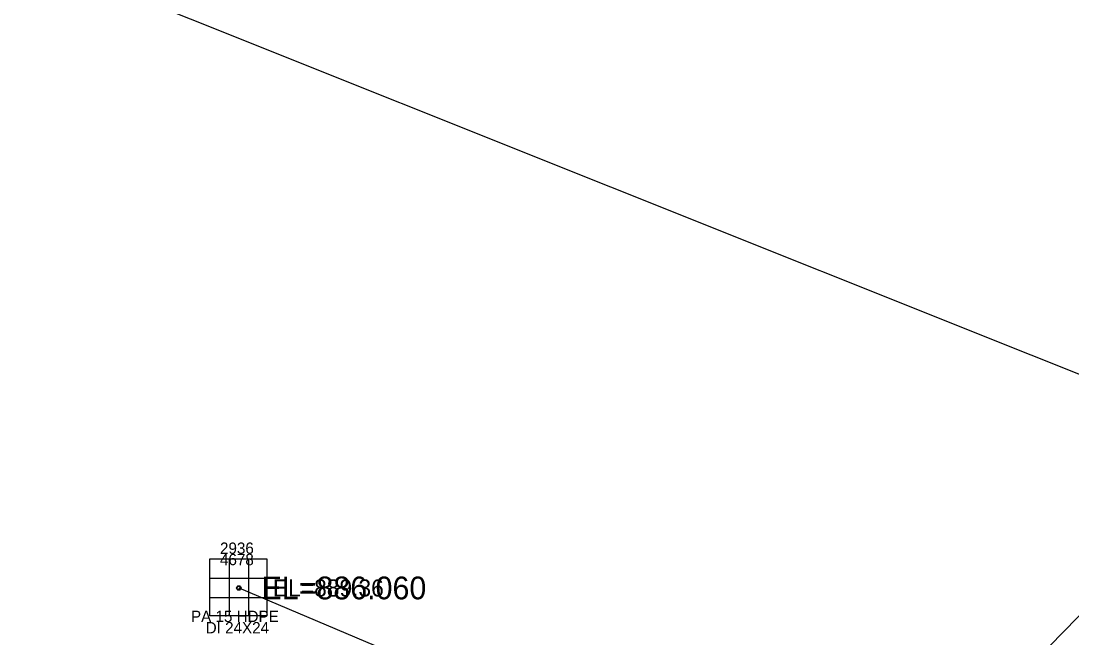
# Model space of a CAD drawing. Extents: x 1622501 to 1626664, y 1117816 to 1121579.
# Drawn here: x 1623263.6 to 1623356.1, y 1118833.5 to 1118887.8 of the extents above; entities that cross this region are included whole.
import ezdxf

# ---------------------------------------------------------------- set-up
doc = ezdxf.new("R2010")
doc.units = 0
for name, color, linetype in [('RD_EX_Bldg', 7, 'Continuous'), ('RD_EX_DR_Inlet', 7, 'Continuous'), ('RD_EX_DR_Inlet_txCode', 7, 'Continuous'), ('RD_EX_DR_Pipe', 7, 'Continuous'), ('RD_EX_DR_Pipe_txCode', 7, 'Continuous'), ('RD_EX_TX_DR_Inlet_ELEV', 7, 'Continuous'), ('RD_SMD_Locator', 7, 'Continuous'), ('RD_TX_Pipe_ElevEX', 7, 'Continuous')]:
    doc.layers.add(name, color=color, linetype=linetype)

msp = doc.modelspace()

# ---------------------------------------------------------------- linework, layer by layer
at = {"layer": 'RD_EX_Bldg'}
msp.add_lwpolyline([(1623201.461, 1118937.289), (1623247.829, 1118918.759), (1623241.448, 1118902.791), (1623389.446, 1118843.648), (1623513.146, 1119089.638), (1623560.935, 1119066.028), (1623551.585, 1119169.203), (1623581.865, 1119154.476), (1623570.565, 1119216.749), (1623579.665, 1119242.146), (1623694.046, 1119201.39), (1623724.632, 1119268.839), (1623626.638, 1119464.015), (1623435.761, 1119529.101), (1623352.718, 1119285.56), (1623272.865, 1119308.209), (1623231.867, 1119163.663), (1623284.274, 1119148.798), (1623201.461, 1118937.289)], dxfattribs=at)
at = {"layer": 'RD_EX_DR_Inlet'}
for p, q in [((1623281.903, 1118840.475), (1623281.903, 1118835.475)), ((1623283.603, 1118840.475), (1623283.603, 1118835.475)), ((1623280.203, 1118838.775), (1623285.203, 1118838.775)), ((1623280.203, 1118837.075), (1623285.203, 1118837.075))]:
    msp.add_line(p, q, dxfattribs=at)
msp.add_lwpolyline([(1623280.203, 1118835.475), (1623280.203, 1118840.475), (1623285.203, 1118840.475), (1623285.203, 1118835.475)], close=True, dxfattribs=at)
at = {"layer": 'RD_EX_DR_Pipe'}
msp.add_lwpolyline([(1623282.741, 1118837.916), (1623336.741, 1118815.05), (1623437.047, 1118917.72), (1623493.642, 1118968.884), (1623590.488, 1119042.518)], dxfattribs=at)
at = {"layer": 'RD_SMD_Locator'}
for radius in [0.2, 0.15]:
    msp.add_circle((1623282.741, 1118837.916), radius, dxfattribs=at)

# ---------------------------------------------------------------- texts
at = {"layer": 'RD_EX_DR_Inlet_txCode'}
for s, p in [('2936', (1623281.087, 1118840.916)), ('DI 24X24', (1623279.827, 1118833.916))]:
    msp.add_text(s, height=1, dxfattribs=at).set_placement(p)
at = {"layer": 'RD_EX_DR_Pipe_txCode'}
for s, p in [('4678', (1623281.087, 1118839.916)), ('PA 15 HDPE', (1623278.532, 1118834.916))]:
    msp.add_text(s, height=1, dxfattribs=at).set_placement(p)
at = {"layer": 'RD_EX_TX_DR_Inlet_ELEV'}
msp.add_text('EL=889.36', height=1.5, dxfattribs=at).set_placement((1623285.741, 1118837.166))
at = {"layer": 'RD_TX_Pipe_ElevEX'}
msp.add_text('EL=886.060', height=2, dxfattribs=at).set_placement((1623284.741, 1118836.916))

doc.saveas('drawing.dxf')
